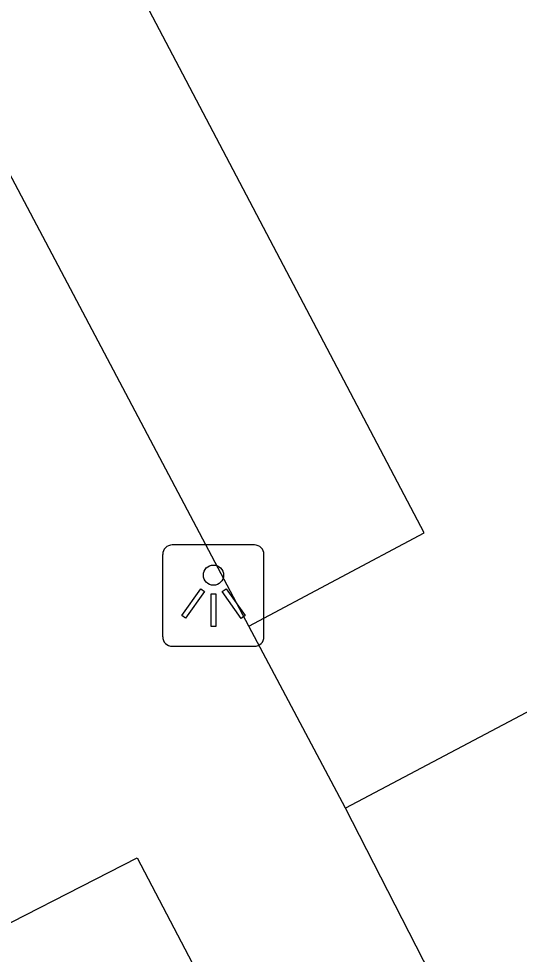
# Model space of a CAD drawing. Extents: x 162880 to 165536, y 384011 to 385179.
# Drawn here: x 163037.96 to 163042.88, y 384207.05 to 384216.24 of the extents above; entities that cross this region are included whole.
import ezdxf

# ---------------------------------------------------------------- set-up
doc = ezdxf.new("R2010")
doc.units = 0
for name, color, linetype in [('IMGEO_Lichtpunt', 7, 'Continuous'), ('IMGEO_Parkeervlak_open', 7, 'Continuous'), ('IMGEO_Rijbaan_lokaal_open', 7, 'Continuous')]:
    doc.layers.add(name, color=color, linetype=linetype)

msp = doc.modelspace()

# ---------------------------------------------------------------- linework, layer by layer
at = {"layer": 'IMGEO_Lichtpunt'}
for p, q in [((163040.2756, 384211.0701), (163039.4685, 384211.0701)), ((163040.2756, 384211.0701), (163039.4685, 384211.0701)), ((163039.3738, 384210.9755), (163039.3738, 384210.1683)), ((163039.3738, 384210.9755), (163039.3738, 384210.1683)), ((163040.3703, 384210.1683), (163040.3703, 384210.9755)), ((163040.3703, 384210.1683), (163040.3703, 384210.9755)), ((163039.4685, 384210.0737), (163040.2756, 384210.0737)), ((163039.4685, 384210.0737), (163040.2756, 384210.0737))]:
    msp.add_line(p, q, dxfattribs=at)
for points in [[(163039.7482, 384210.6388), (163039.7867, 384210.6113), (163039.5994, 384210.3489), (163039.5609, 384210.3764), (163039.7482, 384210.6388)], [(163039.9596, 384210.6111), (163039.9982, 384210.6385), (163040.1849, 384210.3756), (163040.1463, 384210.3482), (163039.9596, 384210.6111)], [(163039.8497, 384210.5911), (163039.897, 384210.5911), (163039.897, 384210.2687), (163039.8497, 384210.2687), (163039.8497, 384210.5911)]]:
    msp.add_lwpolyline(points, dxfattribs=at)
msp.add_circle((163039.8734, 384210.7734), 0.0994, dxfattribs=at)
for centre, start, end in [((163039.4685, 384210.9755), 90, 180), ((163039.4685, 384210.9755), 90, 180), ((163040.2756, 384210.9755), 0, 90), ((163040.2756, 384210.9755), 0, 90), ((163039.4685, 384210.1683), 180, 270), ((163039.4685, 384210.1683), 180, 270), ((163040.2756, 384210.1683), 270, 0), ((163040.2756, 384210.1683), 270, 360)]:
    msp.add_arc(centre, 0.0946, start, end, dxfattribs=at)
at = {"layer": 'IMGEO_Parkeervlak_open'}
for points in [[(163040.222, 384210.272), (163041.946, 384211.188), (163032.652, 384228.845), (163037.115, 384231.211), (163036.667, 384232.088), (163041.974, 384234.886), (163042.428, 384234.014), (163046.764, 384236.284)], [(163047.577, 384234.747), (163057.039, 384216.873), (163041.173, 384208.482)]]:
    msp.add_lwpolyline(points, dxfattribs=at)
at = {"layer": 'IMGEO_Rijbaan_lokaal_open'}
for points in [[(163040.222, 384210.272), (163030.638, 384228.394), (163030.573, 384228.36)], [(163031.645, 384222.176), (163029.909, 384221.222), (163031.746, 384217.714), (163033.509, 384218.592), (163034.445, 384216.88), (163032.685, 384215.929), (163034.558, 384212.413), (163036.313, 384213.338), (163037.227, 384211.57), (163035.501, 384210.661), (163037.341, 384207.082), (163039.122, 384207.993), (163040.025, 384206.274), (163038.287, 384205.356), (163040.136, 384201.833), (163041.934, 384202.742), (163042.828, 384200.993), (163035.824, 384197.269)], [(163072.147, 384212.977), (163071.063, 384215.12), (163044.864, 384201.274), (163041.173, 384208.482)], [(163041.173, 384208.482), (163040.222, 384210.272)]]:
    msp.add_lwpolyline(points, dxfattribs=at)

doc.saveas('drawing.dxf')
